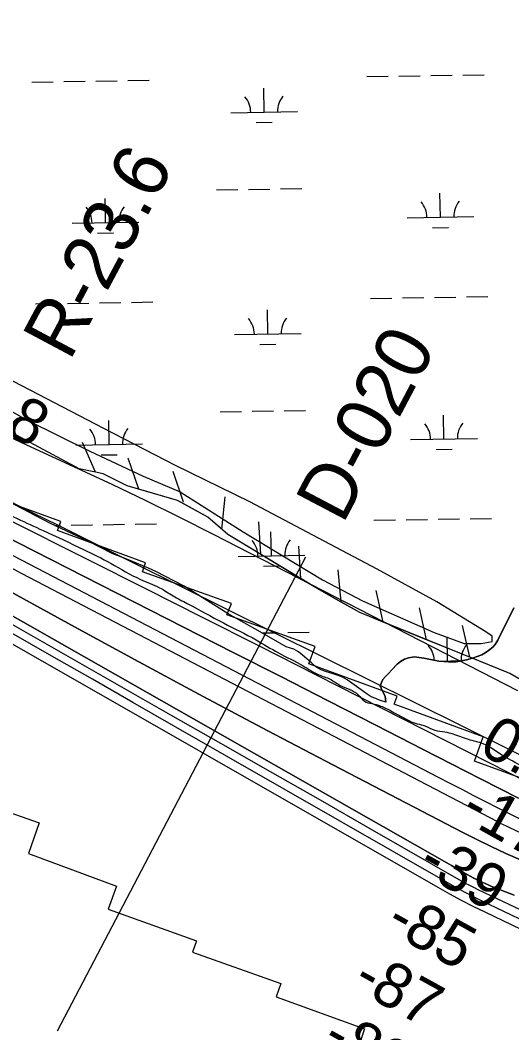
# Model space of a CAD drawing. Extents: x 3855477 to 3893699, y 299188 to 325115.
# Drawn here: x 3863668 to 3864404, y 315377 to 316895 of the extents above; entities that cross this region are included whole.
import ezdxf

# ---------------------------------------------------------------- set-up
doc = ezdxf.new("R2010")
doc.units = 0
for name, color, linetype in [('V-LEVE-TOET', 7, 'Continuous'), ('V-RIVR-EDGE', 7, 'Continuous'), ('V-RIVR-RANG', 7, 'Continuous'), ('V-RIVR-RANG-IDEN', 7, 'Continuous'), ('V-RRAP-FSHR', 7, 'Continuous'), ('V-RRAP-RVMT', 7, 'Continuous'), ('V-TOPO-DPTH', 7, 'Continuous'), ('V-TOPO-MAJR', 7, 'Continuous'), ('V-TOPO-MINR', 7, 'Continuous'), ('V-TOPO-SHOR', 7, 'Continuous'), ('V-TOPO-WATR', 7, 'Continuous'), ('V-WETL-SWMP', 7, 'Continuous')]:
    doc.layers.add(name, color=color, linetype=linetype)

msp = doc.modelspace()

# ---------------------------------------------------------------- linework, layer by layer
at = {"layer": 'V-LEVE-TOET'}
for points in [[(3864365, 315977.8), (3864291.5, 316023), (3864202.2, 316072), (3864114.5, 316118.3), (3864011.5, 316172.7), (3863900, 316227.3), (3863792.8, 316282.8), (3863620.5, 316372.3), (3863488.1, 316447.6), (3863361.5, 316517.6), (3863231.7, 316587.1), (3863120.3, 316649.5), (3863032.1, 316702.2), (3862931.8, 316757.1), (3862812, 316826.5), (3862709, 316878.8), (3862581.9, 316945.1), (3862463.7, 317012.4), (3862350.1, 317069.1)], [(3862570.3, 316898.8), (3862675.3, 316838), (3862776.2, 316780.9), (3862848.7, 316744.3), (3862938, 316699), (3863035.2, 316644.6), (3863156, 316571), (3863261.6, 316519.7), (3863353.1, 316468.5), (3863460.8, 316410.4), (3863583.7, 316348.3), (3863677.8, 316295.6), (3863771.9, 316248.7), (3863851.8, 316211.4), (3863907, 316188.1), (3864001.5, 316127.9), (3864120.2, 316055.9), (3864180.1, 316024.7), (3864287.9, 315977.1), (3864332.6, 315960.7), (3864358, 315960.5), (3864374.4, 315963.5), (3864374.5, 315971.4), (3864365, 315977.8)]]:
    msp.add_lwpolyline(points, dxfattribs=at)
at = {"layer": 'V-RIVR-EDGE'}
msp.add_spline([(3862579.1, 316706.6), (3862618.9, 316682.6), (3862652.8, 316666.1), (3862683, 316656.5), (3862696.2, 316652.9), (3862701.3, 316646.9), (3862715.3, 316640.1), (3862730, 316634.5), (3862738.8, 316633.6), (3862748.3, 316626.1), (3862763.5, 316620.4), (3862771, 316614.8), (3862792.5, 316606), (3862806.8, 316598.8), (3862818, 316594.4), (3862834.3, 316586.8), (3862853, 316578.4), (3862861.8, 316570.8), (3862880.1, 316564.8), (3862890, 316564.7), (3862900, 316564.3), (3862907.6, 316561.5), (3862923.9, 316554.7), (3862944.6, 316544.7), (3862975.6, 316529), (3863008.7, 316511), (3863036.9, 316493.4), (3863051.3, 316484.2), (3863059.6, 316479.8), (3863073.1, 316469.4), (3863078.7, 316461.8), (3863091, 316455.4), (3863113.7, 316446.6), (3863137.2, 316440.6), (3863166.3, 316430.5), (3863183.4, 316425.7), (3863207.7, 316412.1), (3863228, 316399.7), (3863238.3, 316395.7), (3863252.7, 316390.5), (3863259.4, 316385.3), (3863266.6, 316378.1), (3863269.4, 316370.9), (3863279.3, 316363.3), (3863294.4, 316355.7), (3863309.2, 316346.9), (3863343, 316331.3), (3863355.3, 316322.1), (3863380.4, 316304.5), (3863423.4, 316277.3), (3863452, 316258.5), (3863472.7, 316247.6), (3863532.4, 316214.8), (3863576.2, 316192.8), (3863612, 316174), (3863663, 316147.9), (3863702, 316129.9), (3863762.1, 316101.5), (3863803.5, 316080.6), (3863847.7, 316056.6), (3863876.3, 316044.2), (3863896.6, 316031.8), (3863917.7, 316020.6), (3863971.8, 315991.3), (3864020.8, 315966.1), (3864054.2, 315946.5), (3864091.6, 315926.9), (3864114.7, 315913.7), (3864131.9, 315906.9), (3864147, 315897.7), (3864174, 315883.6), (3864183.2, 315874.1), (3864194.3, 315870.4), (3864207.5, 315866.8), (3864224.2, 315858.8), (3864239.3, 315850.4), (3864262.4, 315840), (3864273.6, 315837.2), (3864288.7, 315830.4), (3864303.8, 315827.9), (3864315.4, 315825.1), (3864338.5, 315817.1), (3864360.8, 315810.6), (3864391.4, 315792.2), (3864418.9, 315776.2), (3864436, 315762.2), (3864459, 315741.9), (3864510.4, 315709.8), (3864535.4, 315695.8), (3864549, 315685.4), (3864561.3, 315675.8), (3864568.8, 315666.7), (3864582.4, 315656.7), (3864595.1, 315647.1), (3864600.7, 315641.1), (3864607, 315633.1), (3864612.6, 315626.3), (3864620.2, 315622.7), (3864637.3, 315615.9), (3864659.6, 315609), (3864678.3, 315601), (3864697.4, 315595.4), (3864745.6, 315571.8), (3864769.9, 315563.7), (3864787.4, 315555.7), (3864811.2, 315540.5), (3864821.2, 315537.7), (3864833.2, 315537.7), (3864842.3, 315536.5), (3864849.5, 315531.3), (3864857.4, 315522.9), (3864872.2, 315516.9), (3864908, 315506), (3864925.1, 315500.4), (3864937.9, 315498.8), (3864948.6, 315491.6), (3864957, 315489.5), (3864964.2, 315487.5), (3865017.5, 315468.3), (3865068.5, 315449.8), (3865096.3, 315439.4), (3865128.6, 315425), (3865154.9, 315414.9), (3865176, 315401.7), (3865212.2, 315385.7), (3865243.6, 315368.5), (3865263.1, 315356.5), (3865277.9, 315348.1), (3865297, 315338.1), (3865316.5, 315331.2), (3865337.2, 315318), (3865369.4, 315298.4), (3865405.2, 315275.2), (3865431.9, 315259.6), (3865448.2, 315254), (3865473.7, 315238.4), (3865499.1, 315224.8), (3865515.1, 315218), (3865531.8, 315209.2), (3865549.7, 315199.5), (3865571.2, 315191.5), (3865609, 315173.1), (3865654, 315145.5), (3865693.8, 315123.1), (3865732.8, 315101.8), (3865776.9, 315077.4), (3865798.4, 315063.8), (3865826.7, 315046.6), (3865853.4, 315032.6), (3865883.2, 315017.4), (3865895.1, 315011.4), (3865904.3, 315003.8), (3865913, 314994.6), (3865919.8, 314990.2), (3865927.8, 314987.4), (3865939.7, 314983.4), (3865950.5, 314980.6), (3865961.6, 314976.5), (3865977.5, 314967.3), (3866028.9, 314942.9), (3866056.7, 314928.5), (3866076.6, 314915.3), (3866096.5, 314901.7), (3866120.4, 314888.5), (3866143.9, 314878.1), (3866161.4, 314867.2), (3866178.1, 314862.8), (3866201.2, 314856.8), (3866223.1, 314850.4), (3866245.8, 314837.5), (3866263.7, 314827.1), (3866282.8, 314818.7), (3866292.4, 314818.7), (3866300.8, 314818.3), (3866309.9, 314816.3), (3866326.7, 314808.7), (3866348.5, 314791.1), (3866360.1, 314786.3), (3866377.6, 314778.6), (3866387.5, 314775), (3866394.3, 314767.4), (3866401.9, 314762.2), (3866413.8, 314757), (3866423.4, 314751.4), (3866432.1, 314749.8), (3866437.7, 314746.2), (3866445.6, 314739.4), (3866454.4, 314732.2), (3866485.5, 314719), (3866510.5, 314708.6), (3866533.2, 314691.4), (3866542, 314691.3), (3866549.9, 314690.9), (3866556.3, 314686.5), (3866561.9, 314678.5), (3866573.8, 314670.1), (3866598.9, 314663.7), (3866631.1, 314649.3), (3866660.6, 314640.4), (3866694.9, 314628.4), (3866748.2, 314604.4), (3866780.4, 314591.5), (3866811.1, 314575.5), (3866846.9, 314561.5), (3866895.5, 314539), (3866932.1, 314524.6), (3866954.8, 314513.4), (3866988.3, 314500.5), (3867018.5, 314486.5), (3867041.2, 314475.3), (3867068.7, 314458.5), (3867097.3, 314440.1), (3867124, 314432.5), (3867147.1, 314433.2), (3867169.4, 314428), (3867197.3, 314417.1), (3867215.2, 314410.7), (3867238.7, 314401.5), (3867251.4, 314396.3), (3867258.6, 314395.9), (3867271.4, 314397.4), (3867288.1, 314397.8), (3867302.4, 314396.1), (3867345.5, 314385.3), (3867427.5, 314359.6), (3867438.3, 314357.9), (3867445, 314357.9), (3867453.4, 314369.5), (3867458.2, 314381.4), (3867462.3, 314395.8), (3867462.3, 314404.1), (3867460.7, 314411.7), (3867457.1, 314414.1), (3867450.8, 314416.1), (3867442.8, 314416.5), (3867438.8, 314420.1), (3867443.2, 314422.1), (3867451.6, 314428.1), (3867458.8, 314437.2), (3867459.6, 314442.8), (3867460, 314450.8), (3867463.6, 314455.1), (3867470.8, 314463.9), (3867472, 314469.5), (3867472.4, 314477), (3867471.6, 314485), (3867465.7, 314504.5), (3867463.7, 314514.5), (3867463.4, 314524.5), (3867464.2, 314541.2), (3867469.1, 314571.1), (3867474.7, 314579.8), (3867478.3, 314581.4), (3867485, 314582.6), (3867525.3, 314574.9), (3867536, 314568.9), (3867545.2, 314565.7), (3867555.1, 314566.5), (3867569.9, 314566.1), (3867581, 314559.7), (3867585, 314552.1), (3867591.7, 314543.7), (3867611.6, 314532.9), (3867628, 314518.1), (3867650.2, 314493.3), (3867659.8, 314484.9), (3867663.3, 314473), (3867663.3, 314455.4), (3867660.1, 314447.5), (3867647.3, 314446.3), (3867632.2, 314444.7), (3867612.6, 314438.4), (3867582.3, 314425.3)], degree=3, dxfattribs=at)
at = {"layer": 'V-RIVR-RANG'}
msp.add_line((3864094.9, 316089.8), (3863722.7, 315379.4), dxfattribs=at)
at = {"layer": 'V-RRAP-FSHR'}
for p, q in [((3863780.1, 316217.2), (3863761, 316262.1)), ((3863845, 316192), (3863829.4, 316238.3)), ((3863912.2, 316172.3), (3863896.6, 316218.6)), ((3863969.3, 316131.9), (3863974.5, 316180.4)), ((3864028, 316094), (3864024.8, 316142.7)), ((3864087.9, 316057.7), (3864084.7, 316106.4)), ((3864148.4, 316022.5), (3864143.6, 316071.1)), ((3864211.5, 315992.6), (3864200.7, 316040.2)), ((3864276.4, 315966.2), (3864265.5, 316013.8)), ((3864341.2, 315939.8), (3864330.3, 315987.4))]:
    msp.add_line(p, q, dxfattribs=at)
for points in [[(3863755.9, 316222.3), (3863272.9, 316482), (3862847.9, 316733.4), (3862473.5, 316926.1), (3861935.6, 317229.5), (3861789.6, 317312.7)], [(3863780.1, 316217.2), (3863755.9, 316222.3), (3863739.7, 316231)], [(3863845, 316192), (3863827.7, 316197.1), (3863791.6, 316214.7), (3863780.1, 316217.2)], [(3866239.6, 314897.6), (3865860, 315098.5), (3865598.2, 315227.3), (3865158.2, 315473.7), (3864855.1, 315633.5), (3864567.4, 315789.9), (3864528.6, 315815.3), (3864457.8, 315882.7), (3864401.1, 315915.5), (3864176.2, 316007), (3864115.8, 316040.8), (3863978.3, 316124.1), (3863948.8, 316149.8), (3863903, 316175), (3863827.7, 316197.1), (3863791.6, 316214.7)], [(3863911.4, 316170.4), (3863903, 316175), (3863845, 316192)], [(3863969.3, 316131.9), (3863948.8, 316149.8), (3863911.4, 316170.4)], [(3864028, 316094), (3863978.3, 316124.1), (3863969.3, 316131.9)], [(3864087.9, 316057.7), (3864028, 316094)], [(3864148.4, 316022.5), (3864115.8, 316040.8), (3864087.9, 316057.7)], [(3864211.5, 315992.6), (3864176.2, 316007), (3864148.4, 316022.5)], [(3864276.4, 315966.2), (3864211.5, 315992.6)], [(3864341.2, 315939.8), (3864276.4, 315966.2)], [(3864397.6, 315916.9), (3864341.2, 315939.8)]]:
    msp.add_lwpolyline(points, dxfattribs=at)
at = {"layer": 'V-RRAP-RVMT'}
for p, q in [((3863728.3, 316143.5), (3863596.7, 316191.4)), ((3863723.5, 316129.8), (3863728.3, 316143.5)), ((3863855, 316081.3), (3863723.5, 316129.8)), ((3863850.9, 316068), (3863855, 316081.3)), ((3863983.8, 316020.6), (3863850.9, 316068)), ((3863977, 316003.7), (3863983.8, 316020.6)), ((3864109.4, 315955.8), (3863977, 316003.7)), ((3864100.1, 315929.9), (3864109.4, 315955.8)), ((3864232, 315881.4), (3864100.1, 315929.9)), ((3864227.9, 315869.7), (3864232, 315881.4)), ((3864361.2, 315820.8), (3864227.9, 315869.7)), ((3864347.9, 315784.3), (3864361.2, 315820.8)), ((3864479.4, 315736.1), (3864347.9, 315784.3)), ((3863563.9, 315738.3), (3863696, 315691.4)), ((3863696, 315691.4), (3863679.7, 315645.7)), ((3863679.7, 315645.7), (3863811.9, 315596.9)), ((3863811.9, 315596.9), (3863799.3, 315562.4)), ((3863799.3, 315562.4), (3863931.7, 315514.9)), ((3863931.7, 315514.9), (3863925.5, 315497.9)), ((3863925.5, 315497.9), (3864058, 315450.5)), ((3864058, 315450.5), (3864051, 315430.9)), ((3864051, 315430.9), (3864183.4, 315383)), ((3864183.4, 315383), (3864176.7, 315363.4))]:
    msp.add_line(p, q, dxfattribs=at)
at = {"layer": 'V-TOPO-DPTH'}
for points in [[(3864421.2, 315791.2), (3864399.9, 315801.8), (3863838.9, 316080.6), (3863800.9, 316099.4), (3863763, 316118.3), (3863725, 316137.2), (3863687.1, 316156.1), (3863630.2, 316184.5)], [(3863614, 316136.9), (3863986.6, 315947.2), (3864057.9, 315910.9), (3864129.1, 315874.6), (3864200.3, 315838.1), (3864271.4, 315801.7), (3864357, 315757.8), (3864385.4, 315743.3), (3864413.8, 315728.8)], [(3863614, 316136.9), (3863986.6, 315947.2), (3864057.9, 315910.9), (3864129.1, 315874.6), (3864200.3, 315838.1), (3864271.4, 315801.7), (3864357, 315757.8), (3864385.4, 315743.3), (3864413.8, 315728.8)], [(3864456, 315658), (3864400.2, 315684.4), (3864395.8, 315686.5), (3864391.5, 315688.6), (3864387.2, 315690.8), (3864382.9, 315693), (3863669.5, 316065.7), (3863653, 316074.3)], [(3864456, 315658), (3864400.2, 315684.4), (3864395.8, 315686.5), (3864391.5, 315688.6), (3864387.2, 315690.8), (3864382.9, 315693), (3863669.5, 316065.7), (3863653, 316074.3)], [(3863611.1, 316061.2), (3863748.8, 315985.6), (3863845.2, 315933.2), (3863941.7, 315881.1), (3864038.7, 315829.7), (3864135.8, 315778.7), (3864330.5, 315677.3), (3864351.8, 315666.5), (3864373.3, 315655.9), (3864395, 315645.8), (3864416.8, 315636)], [(3864416.8, 315636), (3864395, 315645.8), (3864373.3, 315655.9), (3864351.8, 315666.5), (3864330.5, 315677.3), (3864135.8, 315778.7), (3864038.7, 315829.7), (3863941.7, 315881.1), (3863845.2, 315933.2), (3863748.8, 315985.6), (3863611.1, 316061.2)], [(3863572.4, 316049.2), (3864306.6, 315631.6), (3864313.4, 315627.7), (3864320.1, 315623.9), (3864326.8, 315620), (3864333.6, 315616.2), (3864346, 315609.1), (3864346.5, 315608.8), (3864347, 315608.5), (3864348.1, 315608), (3864355.5, 315604.5), (3864359.8, 315602.5), (3864364.1, 315600.5), (3864368.4, 315598.7), (3864372.8, 315596.9), (3864407.4, 315583.2)], [(3864407.4, 315583.2), (3864372.8, 315596.9), (3864368.4, 315598.7), (3864364.1, 315600.5), (3864359.8, 315602.5), (3864355.5, 315604.5), (3864348.1, 315608), (3864347, 315608.5), (3864346.5, 315608.8), (3864346, 315609.1), (3864333.6, 315616.2), (3864326.8, 315620), (3864320.1, 315623.9), (3864313.4, 315627.7), (3864306.6, 315631.6), (3863572.4, 316049.2)]]:
    msp.add_lwpolyline(points, dxfattribs=at)
at = {"layer": 'V-TOPO-MAJR'}
msp.add_lwpolyline([(3864438.1, 315551), (3864353.4, 315591.4), (3864347.2, 315594.5), (3864341, 315597.6), (3864334.8, 315600.9), (3864328.8, 315604.3), (3864191.7, 315682.8), (3864117.2, 315725.4), (3864042.6, 315768.1), (3863968, 315810.7), (3863893.3, 315853.2), (3863557.1, 316044.8)], dxfattribs=at)
at = {"layer": 'V-TOPO-MINR'}
for points in [[(3864412.9, 315889.3), (3863957.2, 316123.8), (3863906.8, 316149.3), (3863856.2, 316174.3), (3863805.3, 316198.7), (3863754.2, 316222.6), (3863683.7, 316255), (3863667.7, 316262.4), (3863651.7, 316269.9), (3863635.8, 316277.5), (3863619.9, 316285.2), (3863376.7, 316403.4), (3863307, 316438.3), (3863237.7, 316474.1), (3863169.1, 316511.3), (3863101.1, 316549.5), (3863013, 316600.2), (3862989.5, 316614), (3862966.2, 316628), (3862943.2, 316642.5), (3862920.4, 316657.3)], [(3864413.8, 315728.8), (3864385.4, 315743.3), (3864357, 315757.8), (3864271.4, 315801.7), (3864200.3, 315838.1), (3864129.1, 315874.6), (3864057.9, 315910.9), (3863986.6, 315947.2), (3863614, 316136.9)], [(3864427, 315752.6), (3864398.7, 315767.1), (3864370.3, 315781.5), (3864111.4, 315913.2), (3864026.1, 315956.5), (3863940.8, 315999.7), (3863855.5, 316042.7), (3863770.1, 316085.7), (3863647, 316147.5)], [(3864418.4, 315696), (3864400.5, 315704.9), (3864382.7, 315713.9), (3864364.9, 315723), (3864347.2, 315732.2), (3864329.5, 315741.4), (3864311.8, 315750.6), (3864294.1, 315759.8), (3863586.3, 316128.2)], [(3864456, 315658), (3864400.2, 315684.4), (3864395.8, 315686.5), (3864391.5, 315688.6), (3864387.2, 315690.8), (3864382.9, 315693), (3863669.5, 316065.7), (3863653, 316074.3)], [(3864416.8, 315636), (3864395, 315645.8), (3864373.3, 315655.9), (3864351.8, 315666.5), (3864330.5, 315677.3), (3864135.8, 315778.7), (3864038.7, 315829.7), (3863941.7, 315881.1), (3863845.2, 315933.2), (3863748.8, 315985.6), (3863611.1, 316061.2)], [(3864407.4, 315583.2), (3864372.8, 315596.9), (3864368.4, 315598.7), (3864364.1, 315600.5), (3864359.8, 315602.5), (3864355.5, 315604.5), (3864348.1, 315608), (3864347, 315608.5), (3864346.5, 315608.8), (3864346, 315609.1), (3864333.6, 315616.2), (3864326.8, 315620), (3864320.1, 315623.9), (3864313.4, 315627.7), (3864306.6, 315631.6), (3863572.4, 316049.2)], [(3864794.4, 315350.4), (3864364.1, 315557.6), (3864346.3, 315566.4), (3864328.7, 315575.4), (3864311.2, 315584.9), (3864293.8, 315594.6), (3863578.7, 316003.5)], [(3864526, 315494.5), (3864358.7, 315574.8), (3864346.8, 315580.6), (3864334.9, 315586.7), (3864323.2, 315593), (3864311.6, 315599.5), (3863897.2, 315837.2), (3863836.4, 315872.1), (3863775.6, 315906.9), (3863714.8, 315941.6), (3863654, 315976.4)]]:
    msp.add_lwpolyline(points, dxfattribs=at)
at = {"layer": 'V-TOPO-SHOR'}
msp.add_lwpolyline([(3864215.5, 315872.4), (3864214.2, 315881.4), (3864210.2, 315888.8), (3864208.1, 315893.3), (3864207, 315897.2), (3864208.6, 315902.1), (3864211, 315906.5), (3864214.6, 315910.8), (3864219.7, 315915.8), (3864224.4, 315920.8), (3864232.4, 315929.5), (3864237.1, 315933.7), (3864243.1, 315937.1), (3864249.4, 315938.9), (3864258.1, 315940.5), (3864272.2, 315938.6), (3864282.3, 315936.7), (3864294.5, 315934.2), (3864309, 315932.8), (3864320.7, 315933.2), (3864328.5, 315934.5), (3864336.1, 315936), (3864345.1, 315938.3), (3864352.2, 315941), (3864359, 315943.5), (3864364.1, 315946.3), (3864369.3, 315949.9), (3864375.6, 315954.9), (3864378.9, 315959), (3864383.3, 315965.3), (3864407.1, 316013.9)], dxfattribs=at)
at = {"layer": 'V-TOPO-WATR'}
msp.add_lwpolyline([(3864421.2, 315791.2), (3864399.9, 315801.8), (3863838.9, 316080.6), (3863800.9, 316099.4), (3863763, 316118.3), (3863725, 316137.2), (3863687.1, 316156.1), (3863630.2, 316184.5)], dxfattribs=at)
at = {"layer": 'V-WETL-SWMP'}
for p, q in [((3863684.9, 316802.3), (3863716.9, 316802.9)), ((3863732.8, 316803.1), (3863764.8, 316803.6)), ((3863780.8, 316803.9), (3863812.8, 316804.4)), ((3863828.8, 316804.7), (3863860.8, 316805.2)), ((3864186.7, 316810.5), (3864218.7, 316811)), ((3864234.7, 316811.3), (3864266.7, 316811.8)), ((3864282.7, 316812.1), (3864314.7, 316812.6)), ((3864330.7, 316812.9), (3864362.7, 316813.4)), ((3864033, 316757.3), (3864032.4, 316793.3)), ((3863983, 316756.4), (3864082.9, 316758.1)), ((3864021.2, 316741.6), (3864045.2, 316742)), ((3863961.4, 316640.6), (3863993.4, 316641.2)), ((3864009.4, 316641.4), (3864041.4, 316641.9)), ((3864057.4, 316642.2), (3864089.4, 316642.7)), ((3864297, 316599.7), (3864296.4, 316635.7)), ((3863795.1, 316591.5), (3863794.6, 316627.5)), ((3863745.2, 316590.7), (3863845.1, 316592.3)), ((3864247, 316598.9), (3864347, 316600.5)), ((3863783.4, 316575.9), (3863807.4, 316576.3)), ((3864285.2, 316584), (3864309.2, 316584.4)), ((3863690.3, 316469.7), (3863722.3, 316470.2)), ((3863738.3, 316470.5), (3863770.3, 316471)), ((3863786.3, 316471.3), (3863818.3, 316471.8)), ((3863834.3, 316472), (3863866.3, 316472.6)), ((3864192.1, 316477.9), (3864224.1, 316478.4)), ((3864240.1, 316478.7), (3864272.1, 316479.2)), ((3864288.1, 316479.4), (3864320.1, 316480)), ((3864336.1, 316480.2), (3864368.1, 316480.7)), ((3864038.4, 316424.6), (3864037.8, 316460.6)), ((3863988.4, 316423.8), (3864088.4, 316425.4)), ((3864026.6, 316409), (3864050.6, 316409.4)), ((3863966.9, 316308), (3863998.8, 316308.5)), ((3864014.8, 316308.8), (3864046.8, 316309.3)), ((3864062.8, 316309.6), (3864094.8, 316310.1)), ((3864302.4, 316267), (3864301.8, 316303)), ((3863800.6, 316258.9), (3863800, 316294.9)), ((3863750.6, 316258.1), (3863850.6, 316259.7)), ((3864252.4, 316266.2), (3864352.4, 316267.9)), ((3863788.8, 316243.2), (3863812.8, 316243.6)), ((3864290.7, 316251.4), (3864314.7, 316251.8)), ((3863719.1, 316137.5), (3863727.7, 316137.6)), ((3863743.7, 316137.9), (3863775.7, 316138.4)), ((3863791.7, 316138.6), (3863823.7, 316139.2)), ((3863839.7, 316139.4), (3863871.7, 316139.9)), ((3864197.5, 316145.2), (3864229.5, 316145.8)), ((3864245.5, 316146), (3864277.5, 316146.6)), ((3864293.5, 316146.8), (3864325.5, 316147.3)), ((3864341.5, 316147.6), (3864373.5, 316148.1)), ((3864043.8, 316092), (3864043.2, 316128)), ((3863993.8, 316091.2), (3864093.8, 316092.8)), ((3864032, 316076.4), (3864056, 316076.8)), ((3864029.5, 315976.3), (3864052.3, 315976.7)), ((3864068.3, 315976.9), (3864100.3, 315977.5)), ((3864307.8, 315934.4), (3864307.2, 315970.4)), ((3864294.8, 315934.2), (3864330.1, 315934.8))]:
    msp.add_line(p, q, dxfattribs=at)
msp.add_lwpolyline([(3864407.1, 316013.9), (3864383.3, 315965.3), (3864378.9, 315959), (3864375.6, 315954.9), (3864369.3, 315949.9), (3864364.1, 315946.3), (3864359, 315943.5), (3864352.2, 315941), (3864345.1, 315938.3), (3864336.1, 315936), (3864328.5, 315934.5), (3864320.7, 315933.2), (3864309, 315932.8), (3864294.5, 315934.2), (3864282.3, 315936.7), (3864272.2, 315938.6), (3864258.1, 315940.5), (3864249.4, 315938.9), (3864243.1, 315937.1), (3864237.1, 315933.7), (3864232.4, 315929.5), (3864224.4, 315920.8), (3864219.7, 315915.8), (3864214.6, 315910.8), (3864211, 315906.5), (3864208.6, 315902.1), (3864207, 315897.2), (3864208.1, 315893.3), (3864210.2, 315888.8), (3864214.2, 315881.4), (3864215.5, 315872.4), (3864209, 315874.4), (3864204.4, 315876), (3864200.1, 315877.8), (3864193.2, 315880.7), (3864187.3, 315884.6), (3864181.9, 315888.7), (3864157.4, 315906), (3864150.3, 315909.9), (3864143.8, 315912.3), (3864137.7, 315914.5), (3864131.6, 315916.5), (3864124.9, 315918.6), (3864118.2, 315920.8), (3864111.9, 315924.5), (3864108.1, 315927.6), (3864103.7, 315931.3), (3864093.2, 315940.5), (3864084.3, 315947.8), (3864077.4, 315951.8), (3864072.4, 315953.3), (3864065.9, 315955.7), (3864026.8, 315977.8), (3863979.1, 316004.8), (3863913.1, 316046.3), (3863870.8, 316068.5), (3863859.7, 316073.4), (3863851.1, 316077.1), (3863841.5, 316081.1), (3863832.3, 316084.8), (3863824.7, 316088), (3863806, 316095.2), (3863769.5, 316113.7), (3863713, 316140.3), (3863679.2, 316158), (3863641.6, 316177.7)], dxfattribs=at)
for centre, start, end in [((3863977.7, 316756.8), 0.1615, 41.7052), ((3864088.2, 316758.6), 140.1615, 181.7052), ((3864241.7, 316599.2), 0.1615, 41.7052), ((3864352.2, 316601), 140.1615, 181.7052), ((3863739.9, 316591.1), 0.1615, 41.7052), ((3863850.4, 316592.9), 140.1615, 181.7052), ((3863983.1, 316424.2), 0.1615, 41.7052), ((3864093.6, 316426), 140.1615, 181.7052), ((3864247.2, 316266.6), 0.1615, 41.7052), ((3864357.6, 316268.4), 140.1615, 181.7052), ((3863745.3, 316258.4), 0.1615, 41.7052), ((3863855.8, 316260.2), 140.1615, 181.7052), ((3863988.5, 316091.6), 0.1615, 41.7052), ((3864099, 316093.4), 140.1615, 181.7052), ((3864252.6, 315934), 2.5679, 41.7052), ((3864363.1, 315935.8), 140.1615, 181.7052)]:
    msp.add_arc(centre, 35.2, start, end, dxfattribs=at)

# ---------------------------------------------------------------- texts
at = {"layer": 'V-RIVR-RANG'}
for s, rotation, p in [('5.8', 331.7983, (3863577.1, 316311.7)), ('0.6', 330.8183, (3864352.1, 315797.8)), ('-17', 330.8183, (3864323.4, 315699.3)), ('-39', 331.1044, (3864259.8, 315619.8)), ('-85', 331.1044, (3864212, 315531.9)), ('-87', 331.1044, (3864162.5, 315445)), ('-89', 331.1044, (3864116.5, 315356.2))]:
    msp.add_text(s, height=67, rotation=rotation, dxfattribs=at).set_placement(p)
at = {"layer": 'V-RIVR-RANG-IDEN'}
for s, rotation, p in [('R-23.6', 61.9431, (3863741.5, 316382.6)), ('D-020', 62.2083, (3864150.7, 316137.9))]:
    msp.add_text(s, height=83, rotation=rotation, dxfattribs=at).set_placement(p)

doc.saveas('drawing.dxf')
